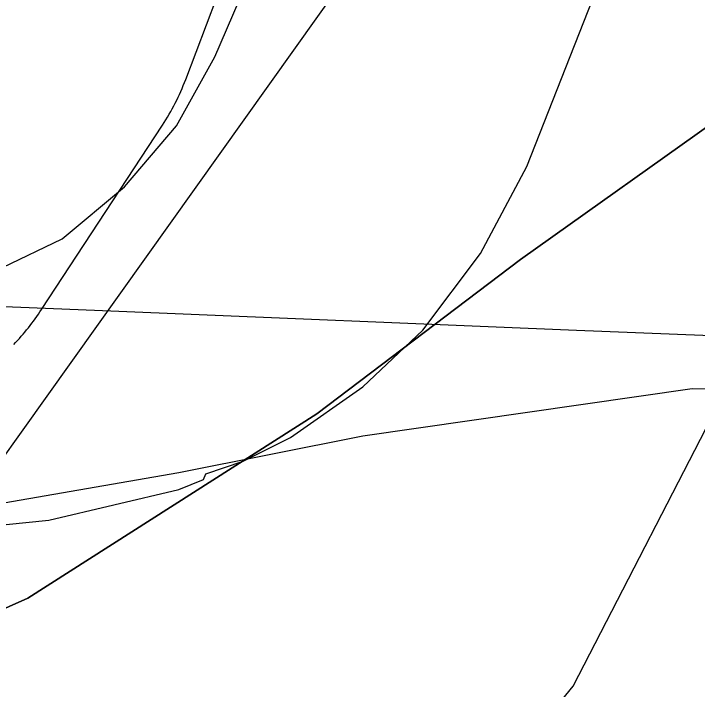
# Model space of a CAD drawing. Extents: x -706130 to -698555, y -971544 to -967260.
# Drawn here: x -705824 to -705737.7, y -969489.9 to -969404.6 of the extents above; entities that cross this region are included whole.
import ezdxf

# ---------------------------------------------------------------- set-up
doc = ezdxf.new("R2010")
doc.units = 0
for name, color, linetype in [('Archeologická naleziště S', 7, 'Continuous'), ('BPEJ hranice S', 7, 'Continuous'), ('BPEJ I-II trida ochrany S', 7, 'Continuous'), ('Hluková izofona', 7, 'Continuous'), ('OP lesa 30 m', 7, 'Continuous'), ('USES_nadregionalni_popis S', 7, 'Continuous'), ('Vodovodní řad - přiváděcí S', 7, 'Continuous'), ('VÝŠKOPIS_vrstevnice hlavní', 7, 'Continuous'), ('VÝŠKOPIS_vrstevnice zesílená', 7, 'Continuous')]:
    doc.layers.add(name, color=color, linetype=linetype)

msp = doc.modelspace()

# ---------------------------------------------------------------- linework, layer by layer
at = {"layer": 'Archeologická naleziště S'}
msp.add_lwpolyline([(-705697.432, -968947.894), (-705589.562, -969129.75), (-705860.312, -969509.688), (-705953.083, -969490.406)], dxfattribs=at)
at = {"layer": 'BPEJ hranice S'}
for points in [[(-705933.636, -969506.66), (-705933.633, -969506.661), (-705929.266, -969509.62), (-705929.204, -969509.605), (-705919.398, -969507.203), (-705909.751, -969505.033), (-705893.789, -969501.444), (-705849.322, -969490.521), (-705822.249, -969478.432), (-705785.772, -969455.147), (-705760.064, -969435.685), (-705733.661, -969416.918)], [(-705733.661, -969416.918), (-705760.064, -969435.685), (-705785.772, -969455.147), (-705822.249, -969478.432), (-705849.322, -969490.521), (-705893.789, -969501.444), (-705909.751, -969505.033), (-705919.398, -969507.203), (-705929.204, -969509.605), (-705929.266, -969509.62), (-705923.79, -969513.33)]]:
    msp.add_lwpolyline(points, dxfattribs=at)
at = {"layer": 'BPEJ I-II trida ochrany S'}
msp.add_line((-705733.661, -969416.918), (-705760.064, -969435.685), dxfattribs=at)
msp.add_lwpolyline([(-705760.064, -969435.685), (-705785.772, -969455.147), (-705822.249, -969478.432), (-705849.322, -969490.521), (-705893.789, -969501.444)], dxfattribs=at)
at = {"layer": 'Hluková izofona'}
msp.add_lwpolyline([(-705652.988, -969448.291), (-705659.93, -969448.069), (-705686.736, -969447.157), (-705716.83, -969446.049), (-705752.972, -969444.63), (-705811.771, -969442.208), (-706107.218, -969430.142)], dxfattribs=at)
at = {"layer": 'OP lesa 30 m'}
for p, q in [((-705802.32, -969412.945), (-705788.62, -969376.925)), ((-705820.515, -969441.999), (-705805.265, -969418.719))]:
    msp.add_line(p, q, dxfattribs=at)
for centre, start, end in [((-705830.36, -969402.28), 326.77245, 339.17598), ((-705845.61, -969425.56), 315.99794, 326.77245)]:
    msp.add_arc(centre, 30, start, end, dxfattribs=at)
at = {"layer": 'Vodovodní řad - přiváděcí S'}
msp.add_lwpolyline([(-705721.75, -969452.23), (-705738.38, -969451.99), (-705779.96, -969457.96), (-705803.2, -969462.6), (-705831.62, -969467.52), (-705855.43, -969472.06), (-705882.65, -969476.76), (-705908.63, -969480.59), (-705923.96, -969482.5), (-705944.97, -969487.22), (-705953.395, -969489.624)], dxfattribs=at)
at = {"layer": 'VÝŠKOPIS_vrstevnice hlavní'}
for points in [[(-705893.692, -969463.927), (-705870.971, -969468.569), (-705853.851, -969469.71), (-705833.306, -969469.996), (-705819.61, -969468.569), (-705803.202, -969464.717), (-705800.063, -969463.433), (-705799.778, -969462.719), (-705795.07, -969461.15), (-705789.078, -969458.154), (-705779.947, -969451.734), (-705772.385, -969444.601), (-705765.109, -969434.899), (-705759.26, -969423.913), (-705747.133, -969393.096), (-705740.712, -969383.965), (-705733.864, -969377.83)], [(-705943.374, -969499.993), (-705917.482, -969494.963), (-705903.5, -969493.964), (-705891.516, -969494.392), (-705873.539, -969496.533), (-705863.552, -969498.387), (-705825.602, -969507.946), (-705809.337, -969510.229), (-705797.353, -969510.657), (-705785.369, -969509.373), (-705777.379, -969507.375), (-705771.387, -969504.807), (-705765.395, -969501.241), (-705757.833, -969494.963), (-705753.41, -969489.542), (-705733.864, -969451.591)]]:
    msp.add_lwpolyline(points, dxfattribs=at)
at = {"layer": 'VÝŠKOPIS_vrstevnice zesílená'}
msp.add_lwpolyline([(-705866.878, -969444.633), (-705843.864, -969442.46), (-705833.021, -969440.32), (-705817.897, -969433.044), (-705810.05, -969426.481), (-705803.487, -969418.777), (-705798.637, -969410.074), (-705792.36, -969395.522), (-705786.51, -969387.247), (-705776.38, -969376.404), (-705754.694, -969357.714), (-705741.283, -969347.442), (-705736.005, -969344.16)], dxfattribs=at)

# ---------------------------------------------------------------- texts
at = {"layer": 'USES_nadregionalni_popis S'}
msp.add_text('NRBK K34B 117/192', height=10, rotation=55.82787, dxfattribs=at).set_placement((-705869.415, -969418.825))

doc.saveas('drawing.dxf')
